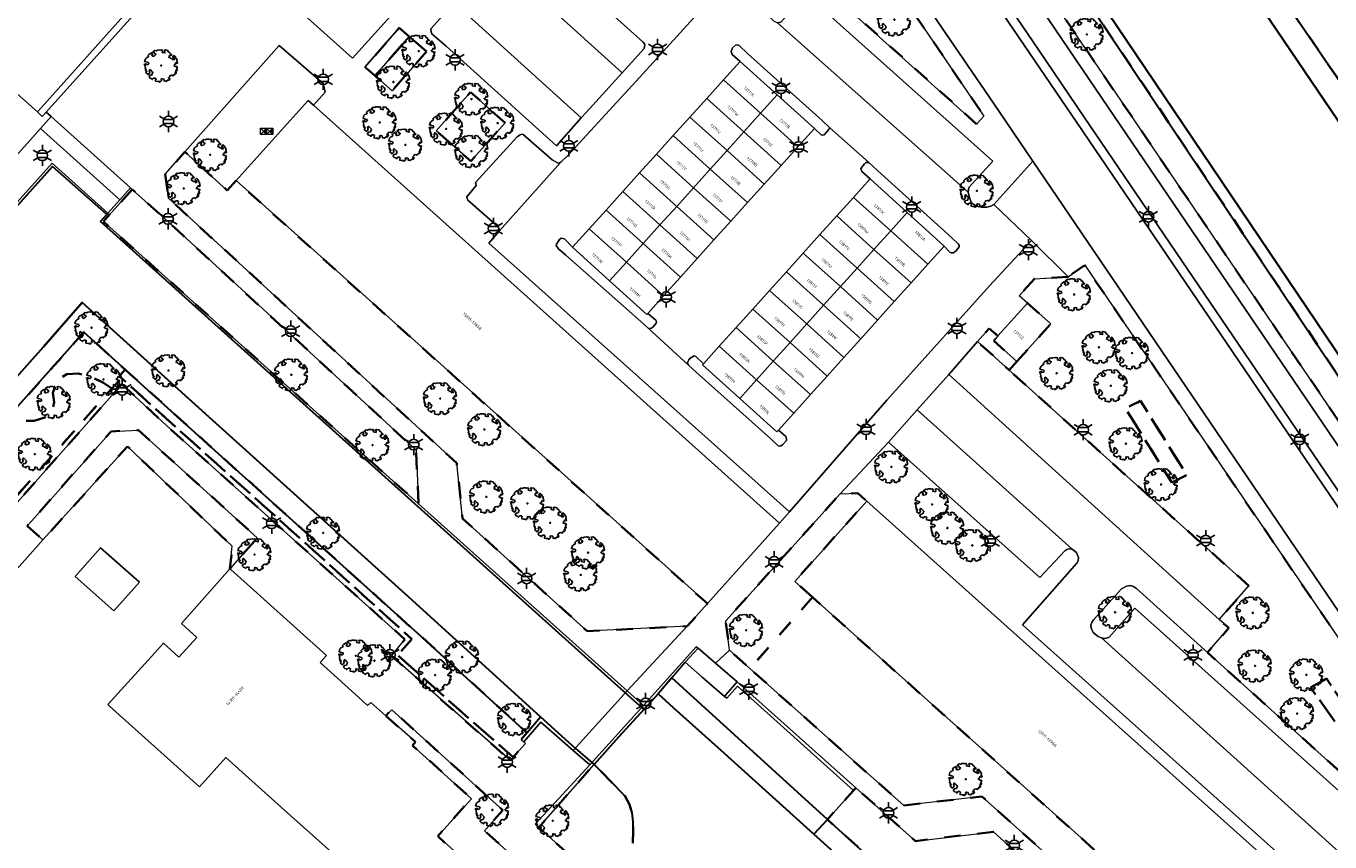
# Model space of a CAD drawing. Extents: x 105780 to 185197, y 477999 to 525027.
# Tile 300 of 562: x 107451 to 107607, y 478850 to 478948. Entities that reach past the tile are written whole.
import ezdxf
from ezdxf.enums import TextEntityAlignment as Align

# ---------------------------------------------------------------- set-up
doc = ezdxf.new("R2010")
doc.units = 0
doc.linetypes.add('XX-HIDDEN', pattern=[4, 2, -2])
for name, color, linetype, lineweight in [('B-GV-GR-BEPLANTING_CULTUUR_VASTE-PLANTENVAK-A', 252, 'Continuous', 5), ('B-GV-GR-BOOM-S', 252, 'Continuous', 25), ('B-GV-GR-HAAG_01-G', 252, 'GR-HAAG1', 13), ('B-GV-GR-MATERIAALGRENS-G', 252, 'XX-HIDDEN', 35), ('B-RO-IE-MEUBILAIR_WEGMEUBILAIR-S', 252, 'Continuous', 25), ('B-RO-IE-TERREINAFSCHEIDING_KUNSTMATIG_SCHUTTING-G', 252, 'IE-TERREINAFSCHEIDING-KUNSTMATIG-DICHT', 18), ('B-WE-GK-KADEMUUR-G', 252, 'Continuous', 18), ('B-WE-GW-WATERGANG_SLOOT_INSTEEK-G', 252, 'Continuous', 30), ('B-XX-KG-KADASTRAAL_BEBOUWING-G', 252, 'Continuous', 20), ('B1-WE-KW-KUNSTWERK_DEK-BRUG', 252, 'Continuous', 18), ('B1-WE-OG-BEBOUWING-T18', 7, 'Continuous', 18), ('B1-WE-OG-TERREIN_ERF-GV', 252, 'Continuous', 18), ('B1-WE-VH-VERHARDING_ASFALT-GV', 252, 'Continuous', 18), ('B1-WE-VH-VERHARDING_BETON-GV', 252, 'Continuous', 18), ('B1-WE-VH-VERHARDING_BETONSTRAATSTEEN-GV', 252, 'Continuous', 18), ('B1-WE-VH-VERHARDING_STRAATBAKSTEEN-GV', 252, 'Continuous', 18), ('B1-WE-VH-VERHARDING_TEGEL-GV', 252, 'Continuous', 18), ('Default', 7, 'Continuous', 0)]:
    doc.layers.add(name, color=color, linetype=linetype, lineweight=lineweight)
doc.styles.add('NLCS-ISO', font='NLCS-ISO.ttf')
doc.styles.add('NLCS-ISO-M200-T18', font='NLCS-ISO.ttf', dxfattribs={"height": 0.36})
doc.linetypes.add('GR-HAAG1', pattern='A,6,[176,NLCS.shx,S=0.125,R=0,X=0,Y=0],-2', length=8)
doc.linetypes.add('IE-TERREINAFSCHEIDING-KUNSTMATIG-DICHT', pattern='A,8,-1,[82,NLCS.SHX,S=0.75,R=90,X=0,Y=0],-1', length=10)

# ---------------------------------------------------------------- blocks, each defined once
blk = doc.blocks.new('B-SIE-WEG_LICHTMAST-SO')
at = {"ltscale": 0.1}
for p, q in [((-1.1, 0.63), (-2.19, 1.27)), ((0, 1.27), (0, 2.53)), ((1.1, 0.63), (2.19, 1.27)), ((-1.1, -0.63), (-2.19, -1.27)), ((0, -1.27), (0, -2.53)), ((1.1, -0.63), (2.19, -1.27))]:
    blk.add_line(p, q, dxfattribs=at)
at = {"flags": 128}
for points in [[(-1.16, 0.5), (1.16, 0.5)], [(-1.16, -0.5), (1.16, -0.5)]]:
    blk.add_lwpolyline(points, dxfattribs=at)
at = {"ltscale": 0.1}
blk.add_circle((0, 0), 1.27, dxfattribs=at)
at = {"style": 'NLCS-ISO'}
blk.add_attdef('TYPE', text='', height=1.8, dxfattribs=at).set_placement((0, 2.53), align=Align.BOTTOM_CENTER)
blk = doc.blocks.new('B-SGR-BOOM_06')
at = {"linetype": 'Continuous', "flags": 128}
blk.add_lwpolyline([(1.08, 1.41), (1.01, 1.58), (0.88, 1.63), (0.78, 1.81), (0.51, 1.88), (0.34, 1.81), (0.44, 1.71), (0.43, 1.52), (0.09, 1.59), (0.14, 1.73), (0.07, 1.88), (-0.06, 1.84), (-0.19, 1.88), (-0.46, 1.86), (-0.6, 1.79), (-0.78, 1.83), (-1.02, 1.64), (-0.85, 1.56), (-0.8, 1.46), (-0.63, 1.37), (-0.8, 1.16), (-1.02, 1.11), (-1.17, 1.24), (-1.05, 1.29), (-1.15, 1.54), (-1.45, 1.37), (-1.6, 1.21), (-1.52, 1.14), (-1.6, 1.01), (-1.77, 0.94), (-1.89, 0.82), (-2, 0.49), (-1.55, 0.37), (-1.48, 0.22), (-1.6, 0.12), (-1.8, 0.12), (-1.84, 0.22), (-2.04, 0.15), (-1.9, -0.07), (-1.97, -0.15), (-1.89, -0.22), (-1.95, -0.4), (-1.81, -0.47), (-1.89, -0.62), (-1.77, -0.64), (-1.72, -0.68), (-1.85, -0.84), (-1.57, -1.07), (-1.47, -0.97), (-1.38, -0.79), (-1.45, -0.7), (-1.37, -0.47), (-1.25, -0.54), (-1.12, -0.7), (-1, -0.8), (-1.12, -1.12), (-1.37, -1.17), (-1.47, -1.36), (-1.33, -1.51), (-1.13, -1.56), (-1.11, -1.61), (-1.08, -1.66), (-0.93, -1.49), (-0.73, -1.49), (-0.63, -1.56), (-0.68, -1.71), (-0.68, -1.84), (-0.46, -1.89), (-0.24, -1.88), (-0.19, -1.98), (-0.09, -1.86), (0.04, -1.79), (-0.02, -1.6), (0.11, -1.56), (0.31, -1.61), (0.34, -1.84), (0.46, -1.83), (0.58, -1.89), (0.83, -1.69), (0.95, -1.74), (0.93, -1.66), (1.06, -1.59), (0.96, -1.49), (0.85, -1.46), (1.03, -1.29), (1.05, -1.19), (1.26, -1.14), (1.42, -1.22), (1.51, -1.12), (1.51, -1.05), (1.65, -1.05), (1.65, -0.95), (1.78, -0.91), (1.78, -0.82), (1.63, -0.82), (1.82, -0.64), (1.7, -0.57), (1.85, -0.62), (1.9, -0.5), (1.82, -0.37), (1.93, -0.18), (1.87, -0.1), (1.7, -0.1), (1.5, 0.03), (1.63, 0.12), (1.75, 0.34), (1.82, 0.24), (1.95, 0.29), (1.87, 0.57), (1.88, 0.75), (1.8, 0.79), (1.67, 1.06), (1.53, 1.21), (1.35, 1.04), (1.47, 0.97), (1.57, 0.72), (1.41, 0.69), (1.33, 0.85), (1.2, 0.82), (1.06, 0.92), (0.9, 1.01), (0.98, 1.07), (0.93, 1.17), (1.01, 1.27), (1.15, 1.22), (1.26, 1.29)], close=True, dxfattribs=at)
blk.add_circle((0, 0), 0.06)
at = {"style": 'NLCS-ISO'}
blk.add_attdef('SOORT', text='', height=0.3, dxfattribs=at).set_placement((0, -0.36), align=Align.TOP_CENTER)
blk = doc.blocks.new('N-SKL-ET_OV_PUTKAST-SO')
at = {"ltscale": 0.5}
for points in [[(0, 0.375), (-0.375, 0), (0, -0.375)], [(0, 0.375), (-0.375, 0), (0, -0.375)], [(0.75, 0.375), (0.375, 0), (0.75, -0.375)], [(0.75, 0.375), (0.375, 0), (0.75, -0.375)]]:
    blk.add_hatch(color=256, dxfattribs=at).paths.add_polyline_path(points)
for p, q in [((-0.75, 0.375), (0, -0.375)), ((0, 0.375), (-0.75, -0.375)), ((0, 0.375), (0.75, -0.375)), ((0.75, 0.375), (0, -0.375))]:
    blk.add_line(p, q, dxfattribs=at)
at = {"ltscale": 0.5, "flags": 128}
for points in [[(-0.75, 0.375), (0, 0.375), (0, -0.375), (-0.75, -0.375)], [(0, 0.375), (0.75, 0.375), (0.75, -0.375), (0, -0.375)]]:
    blk.add_lwpolyline(points, close=True, dxfattribs=at)

msp = doc.modelspace()

# ---------------------------------------------------------------- linework, layer by layer
at = {"layer": 'B-GV-GR-BEPLANTING_CULTUUR_VASTE-PLANTENVAK-A', "flags": 128}
msp.add_lwpolyline([(107485.677, 478938.257), (107487.056, 478939.838), (107486.821, 478940.882), (107481.561, 478945.415), (107470.259, 478932.681), (107475.342, 478928.071), (107476.386, 478929.235), (107485.016, 478938.851)], close=True, dxfattribs=at)
at = {"layer": 'B-GV-GR-HAAG_01-G', "flags": 128}
for points in [[(107477.464, 478965.127), (107476.962, 478964.566), (107468.753, 478955.406), (107465.539, 478951.91), (107462.238, 478948.226), (107453.052, 478937.968), (107452.602, 478937.465), (107453.197, 478936.93), (107453.649, 478937.433), (107478.059, 478964.592)], [(107497.133, 478946.497), (107495.925, 478947.546), (107491.822, 478942.818), (107493.03, 478941.769)]]:
    msp.add_lwpolyline(points, close=True, dxfattribs=at)
at = {"layer": 'B-GV-GR-MATERIAALGRENS-G', "flags": 128}
for points in [[(107646.7, 478893.799), (107646.65, 478893.867), (107642.747, 478899.149), (107626.448, 478922.868), (107613.566, 478940.928), (107603.415, 478956.823), (107580.226, 478997.697), (107578.546, 479000), (107551.793, 479036.663), (107536.022, 479058.741), (107534.821, 479060.333), (107530.937, 479057.371), (107531.556, 479057.286), (107532.495, 479056.931), (107533.089, 479056.442), (107533.532, 479055.816), (107533.986, 479054.33), (107534.867, 479049.784), (107535.112, 479048.281), (107544.856, 479035.193), (107552.215, 479024.157), (107565.306, 479004.525), (107568.444, 479000), (107581.026, 478981.859), (107594.673, 478961.379), (107633.439, 478904.736), (107660.307, 478864.423), (107678.032, 478838.139), (107713.94, 478785.654), (107741.044, 478745.377), (107764.379, 478711.626), (107793.071, 478669.259), (107804.796, 478652.572), (107811.33, 478642.724), (107813.626, 478635.185), (107819.39, 478643.316), (107817.773, 478644.893), (107807.838, 478656.146), (107795.78, 478674.221), (107765.212, 478718.285), (107706.384, 478804.357), (107689.033, 478830.227), (107688.288, 478831.179)], [(107554.712, 478953.471), (107548.714, 478962.25), (107546.697, 478965.17), (107544.583, 478968.231), (107543.542, 478967.075), (107541.191, 478964.467), (107542.438, 478963.372), (107543.482, 478962.044), (107544.159, 478960.799), (107544.75, 478959.485), (107545.076, 478958.26), (107545.163, 478957.151), (107545.03, 478956.043), (107544.497, 478954.483), (107565.061, 478936.018), (107565.934, 478936.961)], [(107497.133, 478946.497), (107495.925, 478947.546), (107491.822, 478942.818), (107493.03, 478941.769)], [(107499.186, 478944.716), (107497.133, 478946.497), (107493.03, 478941.769), (107495.083, 478939.988)], [(107508.599, 478936.163), (107504.461, 478939.834), (107500.369, 478935.22), (107504.507, 478931.549)], [(107476.386, 478929.235), (107475.342, 478928.071), (107470.259, 478932.681), (107467.9, 478930.023), (107468.313, 478927.135), (107502.814, 478895.389), (107503.505, 478888.788), (107518.434, 478875.291), (107530.401, 478875.881), (107532.828, 478878.585)], [(107463.957, 478928.193), (107460.502, 478924.348), (107498.245, 478890.52), (107497.949, 478896.944), (107469.418, 478923.268)], [(107576.011, 478917.72), (107573.36, 478917.561), (107573.242, 478917.554), (107571.967, 478917.478), (107570.133, 478915.46), (107571.136, 478914.58), (107573.927, 478912.079), (107569.89, 478907.573), (107568.96, 478906.536), (107591.073, 478886.622), (107597.645, 478880.712), (107594.077, 478876.683), (107595.257, 478875.67), (107592.717, 478872.722), (107623.91, 478844.643), (107625.84, 478844.144), (107626.304, 478844.468), (107627.976, 478845.636), (107578.011, 478919.127)], [(107458.177, 478911.099), (107449.048, 478900.814), (107450.839, 478900.472), (107451.152, 478900.472), (107452.235, 478900.472), (107453.49, 478900.891), (107454.398, 478901.659), (107454.607, 478902.708), (107454.467, 478903.826), (107454.816, 478904.875), (107455.235, 478905.505), (107456.142, 478906.064), (107457.536, 478906.134), (107459.141, 478905.713), (107460.535, 478905.015), (107461.513, 478904.342), (107462.654, 478905.628), (107462.51, 478905.947), (107463.111, 478906.626)], [(107567.608, 478910.636), (107566.55, 478911.519), (107565.144, 478909.973), (107568.96, 478906.536), (107569.89, 478907.573), (107567.103, 478910.071)], [(107463.111, 478906.626), (107462.51, 478905.947), (107462.654, 478905.628), (107467.928, 478900.843), (107486.653, 478884.078), (107497.451, 478874.33), (107495.736, 478872.421), (107504.376, 478864.742), (107509.585, 478860.188), (107511.033, 478861.856), (107510.851, 478862.018), (107510.518, 478862.313), (107511.219, 478863.129), (107498.1, 478875.054), (107463.76, 478906.038)], [(107462.718, 478904.861), (107468.046, 478899.927), (107496.6, 478874.31), (107494.995, 478872.343), (107509.236, 478859.787), (107509.585, 478860.188), (107504.376, 478864.742), (107495.736, 478872.421), (107497.451, 478874.33), (107486.653, 478884.078), (107467.928, 478900.843), (107462.654, 478905.628), (107461.513, 478904.342), (107448.317, 478889.46), (107423.473, 478861.427), (107423.908, 478861.036)], [(107461.513, 478904.342), (107460.535, 478905.015), (107459.141, 478905.713), (107457.536, 478906.134), (107456.142, 478906.064), (107455.235, 478905.505), (107454.816, 478904.875), (107454.467, 478903.826), (107454.607, 478902.708), (107454.398, 478901.659), (107453.49, 478900.891), (107452.235, 478900.472), (107451.152, 478900.472), (107450.839, 478900.472), (107449.048, 478900.814), (107446.54, 478898.006), (107448.317, 478889.46)], [(107588.415, 478893.085), (107582.885, 478901.959), (107584.685, 478902.859), (107590.215, 478893.986)], [(107588.415, 478893.085), (107590.215, 478893.986), (107584.685, 478902.859), (107582.885, 478901.959)], [(107451.375, 478887.898), (107453.267, 478886.211), (107463.394, 478897.411), (107475.937, 478885.452), (107475.667, 478882.772), (107478.934, 478886.459), (107464.695, 478899.359), (107461.426, 478899.217), (107451.884, 478888.471)], [(107545.408, 478879.349), (107543.284, 478881.253), (107551.899, 478890.853), (107550.826, 478891.815), (107548.701, 478891.717), (107535.018, 478876.532), (107535.474, 478873.009), (107537.921, 478870.798)], [(107545.408, 478879.349), (107537.921, 478870.798), (107556.341, 478854.407), (107565.665, 478855.508), (107599.471, 478825.216), (107602.314, 478827.253), (107612.555, 478834.626), (107613.593, 478835.376), (107608.408, 478840.235), (107599.788, 478830.611)], [(107605.028, 478868.539), (107606.933, 478869.606), (107612.801, 478861.033), (107611.163, 478860.004)], [(107606.933, 478869.606), (107605.028, 478868.539), (107611.163, 478860.004), (107612.801, 478861.033)], [(107494.317, 478865.16), (107497.873, 478862.032), (107497.525, 478861.604), (107504.568, 478855.224), (107500.533, 478850.73), (107519.885, 478833.41), (107521.737, 478831.752), (107523.337, 478833.502), (107524.605, 478834.889), (107522.838, 478836.466), (107506.141, 478851.375), (107508.322, 478853.847), (107505.526, 478856.38), (107495.038, 478865.882)], [(107524.415, 478842.82), (107525.013, 478843.998), (107525.149, 478845.595), (107523.448, 478847.244), (107523.447, 478847.643), (107523.777, 478848.652), (107523.901, 478850.018), (107523.948, 478851.347), (107523.911, 478852.46), (107523.786, 478853.55), (107523.503, 478854.528), (107522.935, 478855.558), (107519.261, 478859.335), (107512.635, 478851.765), (107527.527, 478838.414), (107554.729, 478813.874), (107574.194, 478796.636), (107574.94, 478797.509), (107540.322, 478828.757)], [(107550.612, 478856.541), (107547.194, 478852.755), (107568.774, 478833.097), (107583.047, 478820.958), (107590.21, 478814.868), (107590.739, 478814.543), (107591.091, 478814.422), (107591.47, 478814.463), (107622.16, 478836.015), (107628.071, 478840.307), (107626.834, 478842.13), (107599.341, 478822.333), (107579.117, 478840.373), (107567.092, 478851.274), (107557.726, 478850.153)]]:
    msp.add_lwpolyline(points, close=True, dxfattribs=at)
for points in [[(107614.742, 478896.326), (107545.366, 479000), (107544.695, 479001.002), (107539.944, 479007.975), (107537.164, 479005.776), (107523.286, 479019.6), (107520.671, 479016.994), (107530.292, 479007.618), (107530.409, 479007.504), (107533.847, 479004.175), (107537.009, 479001.113), (107537.455, 479000.682), (107537.781, 479000.341), (107538.106, 479000)], [(107552.869, 478982.081), (107558.146, 478974.384), (107571.32, 478955.011), (107572.643, 478955.911), (107576.442, 478950.573), (107575.032, 478949.553), (107575.077, 478949.487), (107581.707, 478939.738), (107624.458, 478876.802), (107640.599, 478851.405), (107640.319, 478851.219), (107642.817, 478847.52), (107642.839, 478847.488), (107645.988, 478849.487), (107646.208, 478850.224), (107635.063, 478866.489), (107614.742, 478896.326)]]:
    msp.add_lwpolyline(points, dxfattribs=at)
at = {"layer": 'B-RO-IE-TERREINAFSCHEIDING_KUNSTMATIG_SCHUTTING-G', "flags": 128}
for points in [[(107536.405, 478869.22), (107534.989, 478867.611), (107534.864, 478867.468), (107535.144, 478867.261), (107536.435, 478868.695), (107550.315, 478856.214), (107550.612, 478856.541)], [(107512.848, 478865.028), (107511.219, 478863.129), (107510.518, 478862.313), (107510.851, 478862.018), (107512.879, 478864.372), (107516.749, 478861.018), (107518.745, 478859.288), (107512.214, 478852.178), (107512.635, 478851.765), (107519.261, 478859.335), (107517.041, 478861.226)]]:
    msp.add_lwpolyline(points, close=True, dxfattribs=at)
at = {"layer": 'B-WE-GK-KADEMUUR-G', "flags": 128}
for points in [[(107460.903, 478925.182), (107461.059, 478925.355), (107454.375, 478931.318), (107405.829, 478877.304), (107399.999, 478870.817), (107400.27, 478870.573), (107406.089, 478877.063), (107454.404, 478930.945)], [(107463.957, 478928.193), (107463.76, 478928.369), (107462.468, 478926.919), (107461.059, 478925.355), (107460.903, 478925.182), (107460.177, 478924.329), (107525.208, 478865.921), (107526.928, 478867.773), (107528.576, 478869.715), (107530.151, 478871.572), (107531.714, 478873.266), (107531.49, 478873.432), (107525.182, 478866.379), (107523.23, 478868.157), (107498.245, 478890.52), (107460.502, 478924.348)]]:
    msp.add_lwpolyline(points, close=True, dxfattribs=at)
at = {"layer": 'B-WE-GW-WATERGANG_SLOOT_INSTEEK-G', "flags": 128}
for points in [[(107522.51, 479036.146), (107532.499, 479021.193), (107540.85, 479008.691), (107546.655, 479000), (107615.951, 478897.145)], [(107633.439, 478904.736), (107594.673, 478961.379), (107581.026, 478981.859), (107568.444, 479000), (107565.306, 479004.525), (107552.215, 479024.157)], [(107549.946, 479022.644), (107565.281, 479000), (107677.342, 478834.564)], [(107677.342, 478834.564), (107565.281, 479000), (107549.946, 479022.644)], [(107561.992, 478836.144), (107545.583, 478850.972), (107534.827, 478860.661), (107528.78, 478866.107), (107526.928, 478867.773), (107525.208, 478865.921), (107522.234, 478862.627), (107519.261, 478859.335), (107522.935, 478855.558), (107523.503, 478854.528), (107523.786, 478853.55), (107523.911, 478852.46), (107523.948, 478851.347), (107523.901, 478850.018)]]:
    msp.add_lwpolyline(points, dxfattribs=at)
for points in [[(107540.85, 479008.691), (107539.944, 479007.975), (107544.695, 479001.002), (107545.366, 479000), (107614.742, 478896.326), (107635.063, 478866.489), (107646.208, 478850.224), (107645.988, 478849.487), (107642.839, 478847.488), (107643.657, 478846.277), (107643.674, 478846.289), (107647.231, 478848.547), (107647.807, 478850.474), (107636.269, 478867.313), (107615.951, 478897.145), (107546.655, 479000)], [(107444.818, 478894.013), (107443.837, 478898.733), (107453.321, 478909.347), (107457.972, 478914.661), (107473.555, 478900.537), (107497.035, 478879.402), (107512.848, 478865.028), (107517.041, 478861.226), (107519.261, 478859.335), (107522.234, 478862.627), (107525.208, 478865.921), (107460.177, 478924.329), (107460.903, 478925.182), (107454.404, 478930.945), (107406.089, 478877.063), (107400.27, 478870.573), (107401.904, 478869.097), (107399.756, 478866.617), (107409.783, 478857.65), (107411.986, 478860.049), (107413.621, 478858.574), (107419.431, 478865.063), (107419.336, 478865.138), (107421.353, 478867.569)], [(107448.317, 478889.46), (107446.54, 478898.006), (107449.048, 478900.814), (107458.177, 478911.099), (107463.111, 478906.626), (107463.76, 478906.038), (107498.1, 478875.054), (107511.219, 478863.129), (107512.848, 478865.028), (107497.035, 478879.402), (107473.555, 478900.537), (107457.972, 478914.661), (107453.321, 478909.347), (107443.837, 478898.733), (107444.818, 478894.013), (107421.353, 478867.569), (107419.336, 478865.138), (107419.431, 478865.063), (107421.811, 478862.921), (107422.915, 478861.928), (107423.257, 478861.621), (107423.473, 478861.427)], [(107528.576, 478869.715), (107526.928, 478867.773), (107528.78, 478866.107), (107534.827, 478860.661), (107545.583, 478850.972), (107547.194, 478852.755)], [(107630.24, 478836.969), (107630.306, 478837.014), (107629.463, 478838.256), (107628.071, 478840.307), (107622.16, 478836.015), (107591.47, 478814.463), (107591.091, 478814.422), (107590.739, 478814.543), (107590.21, 478814.868), (107583.047, 478820.958), (107568.774, 478833.097), (107547.194, 478852.755), (107545.583, 478850.972), (107561.992, 478836.144), (107567.176, 478831.459), (107581.222, 478818.799), (107590.79, 478810.018), (107612.07, 478824.556)]]:
    msp.add_lwpolyline(points, close=True, dxfattribs=at)
at = {"layer": 'B-XX-KG-KADASTRAAL_BEBOUWING-G', "flags": 128}
for points in [[(107476.962, 478964.566), (107477.464, 478965.127), (107479.155, 478967.013), (107466.44, 478978.46), (107461.122, 478983.247), (107462.28, 478984.532), (107457.389, 478988.935), (107429.607, 478958.075), (107430.869, 478956.943), (107431.611, 478956.278), (107444.221, 478944.976), (107447.149, 478942.352), (107448.763, 478940.905), (107452.602, 478937.465), (107453.052, 478937.968), (107462.238, 478948.226), (107465.539, 478951.91), (107468.753, 478955.406)], [(107482.353, 478951.081), (107490.342, 478943.889), (107495.628, 478949.76), (107487.639, 478956.952)], [(107541.18, 478939.497), (107536.732, 478943.51), (107534.747, 478941.309), (107539.198, 478937.298)], [(107539.198, 478937.298), (107534.747, 478941.309), (107532.738, 478939.081), (107537.19, 478935.069)], [(107532.738, 478939.081), (107530.729, 478936.853), (107535.181, 478932.841), (107537.19, 478935.069)], [(107541.18, 478939.497), (107539.198, 478937.298), (107543.649, 478933.287), (107545.627, 478935.483)], [(107485.677, 478938.257), (107485.016, 478938.851), (107476.386, 478929.235), (107532.828, 478878.585), (107541.457, 478888.201)], [(107530.729, 478936.853), (107528.72, 478934.625), (107533.173, 478930.612), (107535.181, 478932.841)], [(107539.198, 478937.298), (107537.19, 478935.069), (107541.641, 478931.058), (107543.649, 478933.287)], [(107528.72, 478934.625), (107526.711, 478932.397), (107531.164, 478928.384), (107533.173, 478930.612)], [(107537.19, 478935.069), (107535.181, 478932.841), (107539.633, 478928.829), (107541.641, 478931.058)], [(107535.181, 478932.841), (107533.173, 478930.612), (107537.625, 478926.6), (107539.633, 478928.829)], [(107526.711, 478932.397), (107524.702, 478930.169), (107529.156, 478926.155), (107531.164, 478928.384)], [(107524.702, 478930.169), (107522.693, 478927.941), (107527.147, 478923.927), (107529.156, 478926.155)], [(107537.625, 478926.6), (107533.173, 478930.612), (107531.164, 478928.384), (107535.617, 478924.371)], [(107531.164, 478928.384), (107529.156, 478926.155), (107533.609, 478922.142), (107535.617, 478924.371)], [(107552.314, 478929.45), (107550.319, 478927.236), (107554.766, 478923.228), (107556.738, 478925.418)], [(107522.693, 478927.941), (107520.684, 478925.713), (107525.139, 478921.698), (107527.147, 478923.927)], [(107550.319, 478927.236), (107548.311, 478925.008), (107552.758, 478920.999), (107554.766, 478923.228)], [(107520.684, 478925.713), (107518.675, 478923.485), (107523.13, 478919.47), (107525.139, 478921.698)], [(107529.156, 478926.155), (107527.147, 478923.927), (107531.601, 478919.913), (107533.609, 478922.142)], [(107552.758, 478920.999), (107548.311, 478925.008), (107546.302, 478922.779), (107550.75, 478918.77)], [(107556.738, 478925.418), (107554.766, 478923.228), (107559.213, 478919.22), (107561.162, 478921.385)], [(107518.675, 478923.485), (107516.688, 478921.281), (107521.122, 478917.242), (107523.13, 478919.47)], [(107527.147, 478923.927), (107525.139, 478921.698), (107529.593, 478917.684), (107531.601, 478919.913)], [(107550.75, 478918.77), (107546.302, 478922.779), (107544.294, 478920.551), (107548.743, 478916.541)], [(107554.766, 478923.228), (107552.758, 478920.999), (107557.206, 478916.991), (107559.213, 478919.22)], [(107525.139, 478921.698), (107523.13, 478919.47), (107527.586, 478915.455), (107529.593, 478917.684)], [(107548.743, 478916.541), (107544.294, 478920.551), (107542.285, 478918.322), (107546.735, 478914.312)], [(107552.758, 478920.999), (107550.75, 478918.77), (107555.199, 478914.761), (107557.206, 478916.991)], [(107523.13, 478919.47), (107521.122, 478917.242), (107525.556, 478913.202), (107525.686, 478913.346), (107527.586, 478915.455)], [(107550.75, 478918.77), (107548.743, 478916.541), (107553.191, 478912.532), (107555.199, 478914.761)], [(107542.285, 478918.322), (107540.277, 478916.093), (107544.727, 478912.083), (107546.735, 478914.312)], [(107540.277, 478916.093), (107538.269, 478913.865), (107542.719, 478909.854), (107544.727, 478912.083)], [(107548.743, 478916.541), (107546.735, 478914.312), (107551.184, 478910.302), (107553.191, 478912.532)], [(107546.735, 478914.312), (107544.727, 478912.083), (107549.177, 478908.073), (107551.184, 478910.302)], [(107573.927, 478912.079), (107571.136, 478914.58), (107567.608, 478910.636), (107567.103, 478910.071), (107569.89, 478907.573)], [(107538.269, 478913.865), (107536.26, 478911.636), (107540.711, 478907.625), (107542.719, 478909.854)], [(107540.711, 478907.625), (107536.26, 478911.636), (107534.252, 478909.408), (107538.703, 478905.396)], [(107544.727, 478912.083), (107542.719, 478909.854), (107547.169, 478905.843), (107549.177, 478908.073)], [(107534.252, 478909.408), (107532.356, 478907.304), (107532.251, 478907.187), (107536.695, 478903.167), (107538.703, 478905.396)], [(107542.719, 478909.854), (107540.711, 478907.625), (107545.162, 478903.614), (107547.169, 478905.843)], [(107540.711, 478907.625), (107538.703, 478905.396), (107543.155, 478901.384), (107545.162, 478903.614)], [(107538.703, 478905.396), (107536.695, 478903.167), (107541.14, 478899.147), (107541.336, 478899.364), (107543.155, 478901.384)], [(107551.899, 478890.853), (107543.284, 478881.253), (107545.408, 478879.349), (107599.788, 478830.611), (107608.408, 478840.235)], [(107464.82, 478881.162), (107460.175, 478885.278), (107457.123, 478881.833), (107461.768, 478877.717)]]:
    msp.add_lwpolyline(points, close=True, dxfattribs=at)
msp.add_lwpolyline([(107519.885, 478833.41), (107500.533, 478850.73), (107504.568, 478855.224), (107497.525, 478861.604), (107497.873, 478862.032), (107494.317, 478865.16), (107492.512, 478866.748), (107492.142, 478866.377), (107491.087, 478867.337), (107486.465, 478871.542), (107487.213, 478872.384), (107475.779, 478882.671), (107475.667, 478882.772), (107469.866, 478876.226), (107471.712, 478874.539), (107469.555, 478872.179), (107467.709, 478873.866), (107466.25, 478872.248), (107461.054, 478866.488), (107461.254, 478866.309), (107472.035, 478856.63), (107475.164, 478860.153), (107483.402, 478852.774), (107485.504, 478850.891), (107490.924, 478846.036)], dxfattribs=at)
at = {"layer": 'B1-WE-KW-KUNSTWERK_DEK-BRUG', "flags": 128}
msp.add_lwpolyline([(107516.749, 478861.018), (107518.745, 478859.288), (107525.182, 478866.379), (107523.23, 478868.157)], close=True, dxfattribs=at)
at = {"layer": 'B1-WE-OG-TERREIN_ERF-GV', "flags": 128}
msp.add_lwpolyline([(107490.924, 478846.036), (107485.504, 478850.891), (107483.402, 478852.774), (107475.164, 478860.153), (107472.035, 478856.63), (107461.254, 478866.309), (107461.054, 478866.488), (107466.25, 478872.248), (107467.709, 478873.866), (107469.555, 478872.179), (107471.712, 478874.539), (107469.866, 478876.226), (107475.667, 478882.772), (107475.937, 478885.452), (107463.394, 478897.411), (107453.267, 478886.211), (107451.13, 478883.848), (107429.346, 478859.757), (107432.596, 478856.863), (107428.349, 478852.039), (107447.585, 478834.855)], dxfattribs=at)
msp.add_lwpolyline([(107464.82, 478881.162), (107461.768, 478877.717), (107457.123, 478881.833), (107460.175, 478885.278)], close=True, dxfattribs=at)
at = {"layer": 'B1-WE-VH-VERHARDING_ASFALT-GV', "flags": 128}
for points in [[(107577.038, 478936.209), (107556.949, 478965.791), (107548.463, 478978.157)], [(107541.445, 478975.652), (107549.532, 478964.229), (107567.076, 478938.527), (107571.798, 478931.571), (107633.32, 478840.931), (107639.016, 478844.883), (107619.537, 478873.613), (107577.038, 478936.209)]]:
    msp.add_lwpolyline(points, dxfattribs=at)
msp.add_lwpolyline([(107525.182, 478866.379), (107523.23, 478868.157), (107516.749, 478861.018), (107518.745, 478859.288)], close=True, dxfattribs=at)
at = {"layer": 'B1-WE-VH-VERHARDING_BETON-GV', "flags": 128}
msp.add_lwpolyline([(107531.714, 478873.266), (107530.151, 478871.572), (107532.212, 478869.778), (107534.864, 478867.468), (107534.989, 478867.611), (107536.405, 478869.22), (107533.796, 478871.47), (107533.793, 478871.473)], close=True, dxfattribs=at)
at = {"layer": 'B1-WE-VH-VERHARDING_BETONSTRAATSTEEN-GV', "flags": 128}
for points in [[(107548.463, 478978.157), (107556.949, 478965.791), (107577.038, 478936.209), (107619.537, 478873.613), (107639.016, 478844.883), (107639.619, 478845.301), (107637.045, 478849.093), (107620.455, 478874.236), (107577.951, 478936.844), (107572.51, 478944.862), (107558.063, 478966.148), (107553.165, 478973.366), (107550.731, 478976.881), (107549.508, 478978.647)], [(107538.061, 478956.32), (107524.704, 478941.599), (107516.115, 478932.263), (107515.261, 478931.448), (107507.878, 478923.176), (107506.668, 478921.744), (107542.658, 478889.582), (107554.324, 478902.963), (107566.611, 478916.635), (107571.643, 478922.057), (107567.097, 478926.386), (107566.745, 478926.186), (107566.274, 478926.043), (107565.626, 478926.059), (107565.061, 478926.197), (107564.457, 478926.591), (107564.192, 478927.172), (107564.05, 478927.863), (107541.217, 478948.141)], [(107449.111, 478931.121), (107452.992, 478935.494), (107454.242, 478936.902), (107453.649, 478937.433), (107453.197, 478936.93), (107452.602, 478937.465), (107448.763, 478940.905)], [(107612.507, 478845.2), (107579.99, 478874.476), (107579.611, 478874.634), (107579.068, 478875.1), (107578.87, 478875.369), (107578.757, 478875.668), (107578.748, 478875.994), (107578.85, 478876.322), (107579.054, 478876.643), (107582.421, 478880.34), (107583.004, 478880.695), (107583.47, 478880.75), (107583.856, 478880.654), (107584.186, 478880.411), (107592.717, 478872.722), (107595.257, 478875.67), (107594.077, 478876.683), (107561.711, 478906.039), (107557.946, 478901.803), (107576.504, 478885.095), (107577.001, 478884.689), (107577.27, 478884.104), (107577.206, 478883.727), (107577.069, 478883.445), (107570.539, 478876.066), (107609.221, 478841.465)]]:
    msp.add_lwpolyline(points, dxfattribs=at)
for points in [[(107510.295, 478959.16), (107507.392, 478955.942), (107522.631, 478942.163), (107525.271, 478945.073), (107525.324, 478945.489), (107525.284, 478945.63), (107525.134, 478945.828)], [(107507.392, 478955.942), (107502.495, 478950.511), (107517.724, 478936.741), (107518.318, 478937.41), (107522.631, 478942.163)], [(107544.614, 478951.604), (107541.602, 478948.214), (107541.217, 478948.141), (107564.05, 478927.863), (107564.136, 478928.425), (107566.98, 478931.573)], [(107502.495, 478950.511), (107499.747, 478947.465), (107499.704, 478947.289), (107499.784, 478946.883), (107499.89, 478946.758), (107501.555, 478945.34), (107514.76, 478933.4), (107517.724, 478936.741)], [(107547.433, 478935.613), (107552.137, 478931.411), (107553.188, 478930.458), (107562.074, 478922.397), (107562.857, 478921.677), (107562.976, 478921.504), (107562.954, 478921.311), (107562.564, 478920.791), (107562.263, 478920.604), (107562.024, 478920.595), (107561.856, 478920.667), (107561.162, 478921.385), (107559.213, 478919.22), (107557.206, 478916.991), (107555.199, 478914.761), (107553.191, 478912.532), (107551.184, 478910.302), (107549.177, 478908.073), (107547.169, 478905.843), (107545.162, 478903.614), (107543.155, 478901.384), (107541.336, 478899.364), (107542.198, 478898.589), (107542.285, 478898.338), (107542.283, 478898.127), (107541.873, 478897.625), (107541.673, 478897.494), (107541.445, 478897.456), (107541.31, 478897.484), (107540.403, 478898.304), (107531.484, 478906.309), (107530.578, 478907.122), (107525.749, 478911.572), (107525.699, 478911.616), (107524.861, 478912.356), (107515.857, 478920.307), (107514.98, 478921.082), (107514.73, 478921.455), (107514.764, 478921.62), (107515.132, 478922.176), (107515.32, 478922.335), (107515.7, 478922.26), (107516.688, 478921.281), (107518.675, 478923.485), (107520.684, 478925.713), (107522.693, 478927.941), (107524.702, 478930.169), (107526.711, 478932.397), (107528.72, 478934.625), (107530.729, 478936.853), (107532.738, 478939.081), (107534.747, 478941.309), (107536.732, 478943.51), (107535.794, 478944.338), (107535.664, 478944.698), (107535.829, 478945.142), (107536.206, 478945.46), (107536.376, 478945.493), (107536.622, 478945.407), (107537.636, 478944.443), (107546.547, 478936.435)], [(107537.636, 478944.443), (107536.622, 478945.407), (107536.376, 478945.493), (107536.206, 478945.46), (107535.829, 478945.142), (107535.664, 478944.698), (107535.794, 478944.338), (107536.732, 478943.51), (107541.18, 478939.497), (107545.627, 478935.483), (107546.501, 478934.685), (107546.796, 478934.719), (107547.375, 478935.378), (107547.433, 478935.613), (107546.547, 478936.435)], [(107461.059, 478925.355), (107462.468, 478926.919), (107452.992, 478935.494), (107449.111, 478931.121), (107445.631, 478927.207), (107428.734, 478908.202), (107426.088, 478905.225), (107403.293, 478879.586), (107405.829, 478877.304), (107454.375, 478931.318)], [(107515.261, 478931.448), (107515.07, 478931.327), (107514.876, 478931.35), (107514.223, 478931.729), (107510.771, 478934.776), (107510.606, 478934.811), (107510.401, 478934.737), (107510.047, 478934.488), (107505.075, 478929.005), (107505.152, 478928.637), (107504.023, 478927.311), (107504.003, 478927.204), (107504.16, 478926.911), (107507.748, 478923.731), (107507.897, 478923.427), (107507.878, 478923.176)], [(107546.302, 478922.779), (107548.311, 478925.008), (107550.319, 478927.236), (107552.314, 478929.45), (107551.332, 478930.336), (107551.19, 478930.675), (107551.641, 478931.266), (107551.802, 478931.413), (107552.137, 478931.411), (107547.433, 478935.613), (107547.375, 478935.378), (107546.796, 478934.719), (107546.501, 478934.685), (107545.627, 478935.483), (107543.649, 478933.287), (107541.641, 478931.058), (107539.633, 478928.829), (107537.625, 478926.6), (107535.617, 478924.371), (107533.609, 478922.142), (107531.601, 478919.913), (107529.593, 478917.684), (107527.586, 478915.455), (107525.686, 478913.346), (107526.64, 478912.534), (107526.743, 478912.322), (107526.688, 478912.173), (107526.32, 478911.742), (107526.112, 478911.582), (107525.963, 478911.531), (107525.749, 478911.572), (107530.578, 478907.122), (107530.456, 478907.456), (107530.594, 478907.764), (107530.769, 478907.97), (107531.245, 478908.238), (107531.423, 478908.176), (107532.356, 478907.304), (107534.252, 478909.408), (107536.26, 478911.636), (107538.269, 478913.865), (107540.277, 478916.093), (107542.285, 478918.322), (107544.294, 478920.551)], [(107553.188, 478930.458), (107552.137, 478931.411), (107551.802, 478931.413), (107551.641, 478931.266), (107551.19, 478930.675), (107551.332, 478930.336), (107552.314, 478929.45), (107556.738, 478925.418), (107561.162, 478921.385), (107561.856, 478920.667), (107562.024, 478920.595), (107562.263, 478920.604), (107562.564, 478920.791), (107562.954, 478921.311), (107562.976, 478921.504), (107562.857, 478921.677), (107562.074, 478922.397)], [(107521.122, 478917.242), (107516.688, 478921.281), (107515.7, 478922.26), (107515.32, 478922.335), (107515.132, 478922.176), (107514.764, 478921.62), (107514.73, 478921.455), (107514.98, 478921.082), (107515.857, 478920.307), (107524.861, 478912.356), (107525.699, 478911.616), (107525.749, 478911.572), (107525.963, 478911.531), (107526.112, 478911.582), (107526.32, 478911.742), (107526.688, 478912.173), (107526.743, 478912.322), (107526.64, 478912.534), (107525.686, 478913.346), (107525.556, 478913.202)], [(107568.96, 478906.536), (107565.144, 478909.973), (107561.711, 478906.039), (107594.077, 478876.683), (107597.645, 478880.712), (107591.073, 478886.622)], [(107532.251, 478907.187), (107532.356, 478907.304), (107531.423, 478908.176), (107531.245, 478908.238), (107530.769, 478907.97), (107530.594, 478907.764), (107530.456, 478907.456), (107530.578, 478907.122), (107531.484, 478906.309), (107540.403, 478898.304), (107541.31, 478897.484), (107541.445, 478897.456), (107541.673, 478897.494), (107541.873, 478897.625), (107542.283, 478898.127), (107542.285, 478898.338), (107542.198, 478898.589), (107541.336, 478899.364), (107541.14, 478899.147), (107536.695, 478903.167)], [(107557.946, 478901.803), (107554.49, 478897.913), (107572.634, 478881.696), (107575.63, 478884.922), (107575.868, 478885.084), (107576.118, 478885.15), (107576.504, 478885.095)], [(107579.99, 478874.476), (107612.507, 478845.2), (107616.187, 478849.382), (107608.808, 478855.82), (107583.979, 478878.029), (107580.921, 478874.571), (107580.611, 478874.436), (107580.361, 478874.413)]]:
    msp.add_lwpolyline(points, close=True, dxfattribs=at)
at = {"layer": 'B1-WE-VH-VERHARDING_STRAATBAKSTEEN-GV', "flags": 128}
msp.add_lwpolyline([(107534.864, 478867.468), (107532.212, 478869.778), (107530.151, 478871.572), (107528.576, 478869.715), (107547.194, 478852.755), (107550.612, 478856.541), (107550.315, 478856.214), (107536.435, 478868.695), (107535.144, 478867.261)], close=True, dxfattribs=at)
at = {"layer": 'B1-WE-VH-VERHARDING_TEGEL-GV', "flags": 128}
for points in [[(107641.688, 478846.736), (107642.817, 478847.52), (107640.319, 478851.219), (107640.599, 478851.405), (107624.458, 478876.802), (107581.707, 478939.738), (107575.077, 478949.487), (107575.032, 478949.553), (107576.442, 478950.573), (107572.643, 478955.911), (107571.32, 478955.011), (107558.146, 478974.384), (107552.869, 478982.081)], [(107549.508, 478978.647), (107550.731, 478976.881), (107553.165, 478973.366), (107558.063, 478966.148), (107572.51, 478944.862), (107577.951, 478936.844), (107620.455, 478874.236), (107637.045, 478849.093), (107639.619, 478845.301), (107641.688, 478846.736), (107639.178, 478850.447), (107638.338, 478851.77), (107623.044, 478875.861), (107580.086, 478939.083), (107561.777, 478966.117), (107556.179, 478974.317)], [(107539.438, 478975.393), (107538.447, 478974.237), (107535.309, 478970.788), (107535.144, 478970.494), (107535.174, 478970.172), (107535.285, 478969.803), (107535.561, 478969.507), (107541.009, 478964.627), (107541.191, 478964.467), (107543.542, 478967.075), (107544.583, 478968.231), (107546.697, 478965.17), (107548.714, 478962.25), (107554.712, 478953.471), (107565.934, 478936.961), (107565.061, 478936.018), (107544.497, 478954.483)], [(107544.497, 478954.483), (107544.18, 478954.08), (107540.316, 478949.93), (107540.115, 478949.35), (107540.41, 478948.692), (107540.751, 478948.387), (107541.217, 478948.141), (107541.602, 478948.214), (107544.614, 478951.604), (107566.98, 478931.573), (107564.136, 478928.425), (107564.05, 478927.863), (107564.192, 478927.172), (107564.457, 478926.591), (107565.061, 478926.197), (107565.626, 478926.059), (107566.274, 478926.043), (107566.745, 478926.186), (107567.097, 478926.386), (107571.798, 478931.571), (107567.076, 478938.527), (107549.532, 478964.229), (107541.445, 478975.652)], [(107556.179, 478974.317), (107561.777, 478966.117), (107580.086, 478939.083), (107623.044, 478875.861), (107638.338, 478851.77), (107639.178, 478850.447), (107641.688, 478846.736)], [(107478.059, 478964.592), (107453.649, 478937.433), (107454.242, 478936.902), (107463.76, 478928.369), (107463.957, 478928.193), (107469.418, 478923.268), (107497.949, 478896.944), (107498.245, 478890.52), (107523.23, 478868.157), (107530.401, 478875.881), (107518.434, 478875.291), (107503.505, 478888.788), (107502.814, 478895.389), (107468.313, 478927.135), (107467.9, 478930.023), (107470.259, 478932.681), (107481.561, 478945.415), (107486.821, 478940.882), (107487.056, 478939.838), (107485.677, 478938.257), (107541.457, 478888.201), (107542.658, 478889.582), (107506.668, 478921.744), (107507.878, 478923.176), (107507.897, 478923.427), (107507.748, 478923.731), (107504.16, 478926.911), (107504.003, 478927.204), (107504.023, 478927.311), (107505.152, 478928.637), (107505.075, 478929.005), (107510.047, 478934.488), (107510.401, 478934.737), (107510.606, 478934.811), (107510.771, 478934.776), (107514.223, 478931.729), (107514.876, 478931.35), (107515.07, 478931.327), (107515.261, 478931.448), (107516.115, 478932.263), (107524.704, 478941.599), (107538.061, 478956.32)], [(107527.527, 478838.414), (107512.635, 478851.765), (107512.214, 478852.178), (107518.745, 478859.288), (107516.749, 478861.018), (107512.879, 478864.372), (107510.851, 478862.018), (107511.033, 478861.856), (107509.585, 478860.188), (107509.236, 478859.787), (107494.995, 478872.343), (107496.6, 478874.31), (107468.046, 478899.927), (107462.718, 478904.861), (107423.908, 478861.036)], [(107451.13, 478883.848), (107453.267, 478886.211), (107451.375, 478887.898), (107451.884, 478888.471), (107461.426, 478899.217), (107464.695, 478899.359), (107478.934, 478886.459), (107475.667, 478882.772), (107475.779, 478882.671), (107487.213, 478872.384), (107486.465, 478871.542), (107491.087, 478867.337), (107492.142, 478866.377), (107492.512, 478866.748), (107494.317, 478865.16), (107495.038, 478865.882), (107505.526, 478856.38), (107508.322, 478853.847), (107506.141, 478851.375), (107522.838, 478836.466)], [(107623.91, 478844.643), (107592.717, 478872.722), (107584.186, 478880.411), (107583.856, 478880.654), (107583.47, 478880.75), (107583.004, 478880.695), (107582.421, 478880.34), (107579.054, 478876.643), (107578.85, 478876.322), (107578.748, 478875.994), (107578.757, 478875.668), (107578.87, 478875.369), (107579.068, 478875.1), (107579.611, 478874.634), (107579.99, 478874.476), (107580.361, 478874.413), (107580.611, 478874.436), (107580.921, 478874.571), (107583.979, 478878.029), (107608.808, 478855.82), (107616.187, 478849.382)], [(107599.471, 478825.216), (107565.665, 478855.508), (107556.341, 478854.407), (107537.921, 478870.798), (107535.474, 478873.009), (107533.793, 478871.473), (107533.796, 478871.47), (107536.405, 478869.22), (107550.612, 478856.541), (107557.726, 478850.153), (107567.092, 478851.274), (107579.117, 478840.373)]]:
    msp.add_lwpolyline(points, dxfattribs=at)
for points in [[(107502.495, 478950.511), (107507.392, 478955.942), (107510.295, 478959.16), (107525.134, 478945.828), (107525.284, 478945.63), (107525.324, 478945.489), (107525.271, 478945.073), (107522.631, 478942.163), (107518.318, 478937.41), (107517.724, 478936.741), (107514.76, 478933.4), (107501.555, 478945.34), (107499.89, 478946.758), (107499.784, 478946.883), (107499.704, 478947.289), (107499.747, 478947.465)], [(107482.353, 478951.081), (107487.639, 478956.952), (107495.628, 478949.76), (107490.342, 478943.889)], [(107499.186, 478944.716), (107495.083, 478939.988), (107493.03, 478941.769), (107491.822, 478942.818), (107495.925, 478947.546), (107497.133, 478946.497)], [(107508.599, 478936.163), (107504.507, 478931.549), (107500.369, 478935.22), (107504.461, 478939.834)], [(107454.242, 478936.902), (107452.992, 478935.494), (107462.468, 478926.919), (107463.76, 478928.369)], [(107571.798, 478931.571), (107567.097, 478926.386), (107571.643, 478922.057), (107576.011, 478917.72), (107578.011, 478919.127), (107627.976, 478845.636), (107626.304, 478844.468), (107625.84, 478844.144), (107626.834, 478842.13), (107628.071, 478840.307), (107629.463, 478838.256), (107633.32, 478840.931)], [(107554.49, 478897.913), (107557.946, 478901.803), (107561.711, 478906.039), (107565.144, 478909.973), (107566.55, 478911.519), (107567.608, 478910.636), (107571.136, 478914.58), (107570.133, 478915.46), (107571.967, 478917.478), (107573.242, 478917.554), (107573.36, 478917.561), (107576.011, 478917.72), (107571.643, 478922.057), (107566.611, 478916.635), (107554.324, 478902.963), (107542.658, 478889.582), (107541.457, 478888.201), (107532.828, 478878.585), (107530.401, 478875.881), (107523.23, 478868.157), (107525.182, 478866.379), (107531.49, 478873.432), (107531.714, 478873.266), (107533.793, 478871.473), (107535.474, 478873.009), (107535.018, 478876.532), (107548.701, 478891.717)], [(107554.49, 478897.913), (107548.701, 478891.717), (107550.826, 478891.815), (107551.899, 478890.853), (107608.408, 478840.235), (107613.593, 478835.376), (107615.078, 478836.449), (107609.469, 478841.747), (107609.221, 478841.465), (107570.539, 478876.066), (107577.069, 478883.445), (107577.206, 478883.727), (107577.27, 478884.104), (107577.001, 478884.689), (107576.504, 478885.095), (107576.118, 478885.15), (107575.868, 478885.084), (107575.63, 478884.922), (107572.634, 478881.696)]]:
    msp.add_lwpolyline(points, close=True, dxfattribs=at)

# ---------------------------------------------------------------- block references
at = {"layer": 'B-GV-GR-BOOM-S', "linetype": 'Continuous', "lineweight": 0}
for p in [(107555.207, 478948.512), (107578.265, 478946.749), (107498.261, 478944.754), (107467.443, 478943.007), (107495.229, 478941.05), (107504.579, 478939.007), (107493.593, 478936.2), (107507.714, 478936.121), (107501.546, 478935.431), (107496.671, 478933.519), (107504.579, 478932.749), (107473.309, 478932.333), (107470.126, 478928.305), (107565.088, 478928.015), (107576.732, 478915.6), (107459.099, 478911.631), (107579.698, 478909.274), (107583.67, 478908.586), (107468.302, 478906.487), (107483.011, 478905.998), (107574.641, 478906.171), (107460.524, 478905.434), (107581.123, 478904.682), (107500.834, 478903.142), (107454.6, 478902.707), (107506.134, 478899.439), (107452.286, 478896.487), (107492.736, 478897.571), (107582.933, 478897.741), (107554.858, 478894.96), (107587.142, 478892.851), (107506.363, 478891.373), (107511.282, 478890.589), (107559.717, 478890.462), (107514.016, 478888.261), (107561.564, 478887.642), (107486.828, 478887.053), (107564.543, 478885.557), (107478.608, 478884.46), (107518.545, 478884.687), (107517.654, 478882.025), (107581.637, 478877.541), (107598.124, 478877.482), (107537.474, 478875.397), (107490.726, 478872.343), (107492.961, 478871.754), (107503.465, 478872.196), (107500.22, 478870.023), (107598.388, 478871.125), (107604.546, 478870.057), (107603.433, 478865.412), (107509.723, 478864.73), (107563.75, 478857.562), (107507.079, 478853.872), (107514.301, 478852.592)]:
    msp.add_blockref('B-SGR-BOOM_06', p, dxfattribs=at)
at = {"layer": 'B-RO-IE-MEUBILAIR_WEGMEUBILAIR-S', "xscale": 0.5, "yscale": 0.5, "zscale": 0.5}
for p in [(107526.859, 478944.938), (107502.612, 478943.706), (107486.824, 478941.369), (107541.645, 478940.288), (107468.303, 478936.324), (107516.232, 478933.399), (107543.749, 478933.264), (107453.2, 478932.265), (107557.291, 478926.092), (107468.25, 478924.664), (107585.625, 478924.918), (107507.207, 478923.511), (107571.259, 478920.964), (107527.891, 478915.292), (107482.935, 478911.215), (107562.697, 478911.545), (107462.754, 478904.181), (107551.815, 478899.459), (107577.813, 478899.413), (107497.661, 478897.626), (107603.739, 478898.256), (107480.661, 478888.209), (107566.69, 478886.087), (107592.486, 478886.137), (107540.819, 478883.596), (107511.183, 478881.603), (107494.811, 478872.456), (107590.963, 478872.438), (107537.778, 478868.33), (107525.426, 478866.633), (107508.851, 478859.608), (107554.506, 478853.533), (107569.566, 478849.619)]:
    msp.add_blockref('B-SIE-WEG_LICHTMAST-SO', p, dxfattribs=at)
at = {"layer": 'Default', "color": 1, "linetype": 'Continuous', "lineweight": 0}
msp.add_blockref('N-SKL-ET_OV_PUTKAST-SO', (107480.053, 478935.142), dxfattribs=at)

# ---------------------------------------------------------------- texts
at = {"layer": 'B1-WE-OG-BEBOUWING-T18', "style": 'NLCS-ISO-M200-T18'}
for s, rotation, p in [('13711X', 318, (107537.801, 478939.903)), ('13711W', 318, (107535.874, 478937.601)), ('13711V', 318, (107533.8, 478935.432)), ('13711B', 318, (107542.074, 478936.053)), ('13711C', 318, (107540.084, 478933.807)), ('13711U', 318, (107531.716, 478933.271)), ('13711T', 318, (107529.708, 478931.042)), ('13711D', 318, (107538.177, 478931.488)), ('13711E', 318, (107536.217, 478929.215)), ('13711S', 318, (107527.779, 478928.742)), ('13711R', 318, (107525.95, 478926.352)), ('13711F', 318, (107534.044, 478927.135)), ('13811X', 318, (107553.389, 478925.815)), ('13711Q', 318, (107523.792, 478924.258)), ('13711G', 318, (107532.257, 478924.706)), ('13811W', 318, (107551.456, 478923.52)), ('13711P', 318, (107521.927, 478921.9)), ('13711H', 318, (107530.155, 478922.562)), ('13811V', 318, (107549.243, 478921.474)), ('13811A', 317.6, (107558.313, 478922.629)), ('13711N', 317.7, (107519.632, 478919.952)), ('13711K', 318, (107527.945, 478920.515)), ('13811B', 318, (107555.87, 478919.541)), ('13711L', 318, (107526.222, 478918.03)), ('13811U', 318, (107547.118, 478919.352)), ('13811T', 318, (107545.342, 478916.913)), ('13811C', 318, (107553.958, 478917.225)), ('13711M', 317.7, (107524.154, 478915.832)), ('13811D', 318, (107551.873, 478915.066)), ('13811S', 318, (107543.594, 478914.45)), ('13811-13868', 317.9, (107504.667, 478912.396)), ('13811R', 318, (107541.449, 478912.345)), ('13811E', 318, (107549.689, 478912.996)), ('13811F', 318, (107547.731, 478910.723)), ('13711Z', 318.1, (107570.089, 478910.792)), ('13811P', 318, (107539.397, 478910.156)), ('13811G', 318, (107545.599, 478908.604)), ('13811N', 318, (107537.279, 478908.025)), ('13811M', 317.9, (107535.481, 478905.614)), ('13811H', 318, (107543.778, 478906.207)), ('13811K', 318, (107541.568, 478904.16)), ('13811L', 317.9, (107539.689, 478901.807)), ('14301-14402', 47.6, (107476.255, 478867.529)), ('13911-13968', 317.9, (107573.521, 478862.467))]:
    msp.add_text(s, height=0.36, rotation=rotation, dxfattribs=at).set_placement(p, align=Align.MIDDLE)

doc.saveas('drawing.dxf')
